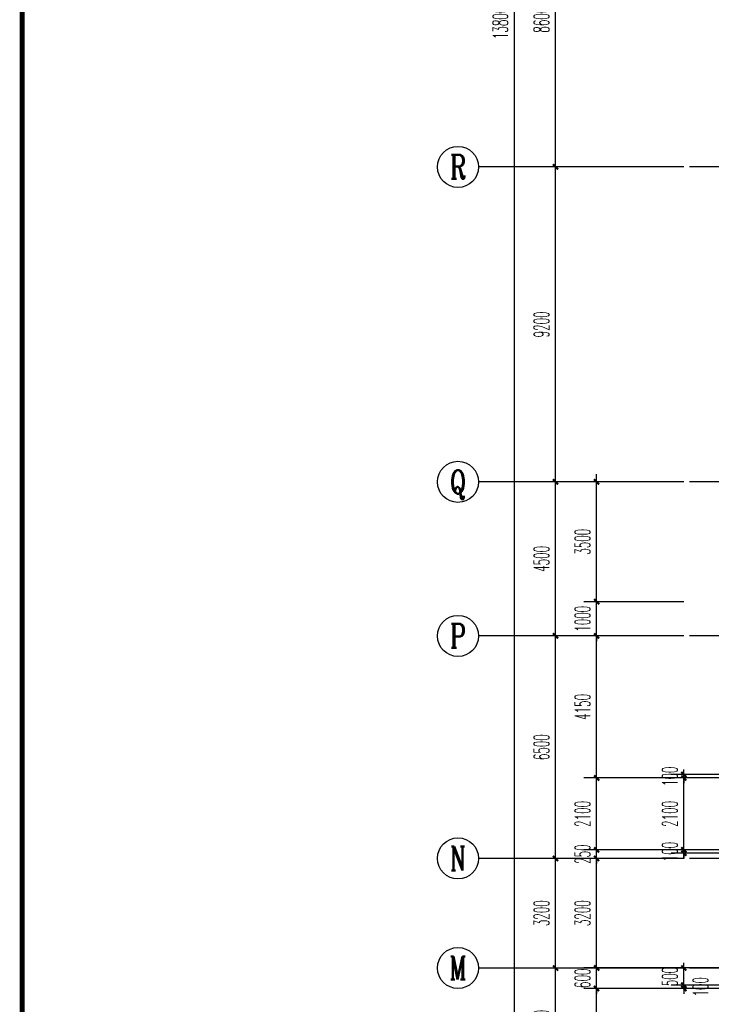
# Model space of a CAD drawing. Extents: x 1779708 to 7299578, y -1121471 to 88434.
# Tile 308 of 656: x 4553960 to 4574169, y -1020604 to -991843. Entities that reach past the tile are written whole.
import ezdxf
from ezdxf.enums import TextEntityAlignment as Align

# ---------------------------------------------------------------- set-up
doc = ezdxf.new("R2010")
doc.units = 0
doc.header["$LTSCALE"] = 1000
doc.header["$MEASUREMENT"] = 0
doc.linetypes.add('DOTE', pattern=[2.42, 2, -0.2, 0.02, -0.2])
doc.layers.get('0').update_dxf_attribs({"linetype": 'CONTINUOUS'})
doc.layers.get('Defpoints').update_dxf_attribs({"linetype": 'CONTINUOUS'})
for name, color, linetype in [('AXIS', 3, 'CONTINUOUS'), ('AXIS_TEXT', 7, 'CONTINUOUS'), ('DOTE', 1, 'DOTE'), ('PUB_DIM', 3, 'CONTINUOUS'), ('PUB_TITLE', 4, 'CONTINUOUS'), ('修改', 6, 'CONTINUOUS')]:
    doc.layers.add(name, color=color, linetype=linetype)
doc.styles.add('_TCH_AXIS', font='COMPLEX', dxfattribs={"bigfont": 'GBCBIG'})
doc.styles.add('_TCH_DIM_T3', font='SIMPLEX.shx', dxfattribs={"width": 0.494118, "bigfont": 'GBCBIG.shx'})
doc.styles.add('COMPLEX', font='COMPLEX')
doc.dimstyles.new('_TCH_ARCH&&150', dxfattribs={"dimtxt": 446.25, "dimasz": 150, "dimexe": 375, "dimexo": 450, "dimgap": 189.375, "dimtad": 1, "dimdec": 0, "dimzin": 0, "dimdsep": 46, "dimtxsty": '_TCH_DIM_T3', "dimblk": 'ARCHTICK', "dimcen": 0.09, "dimdle": 225, "dimclrt": 7, "dimazin": 2, "dimtfac": 1, "dimtdec": 0, "dimtix": 1, "dimtmove": 2, "dimatfit": 3, "dimfxl": 250, "dimtolj": 1, "dimtzin": 0, "dimarcsym": 0})

# ---------------------------------------------------------------- blocks, each defined once
blk = doc.blocks.new('A$C36B43F05')
at = {"layer": 'PUB_TITLE', "const_width": 150}
blk.add_lwpolyline([(1500, 1500), (124650, 1500), (124650, 174600), (1500, 174600)], close=True, dxfattribs=at)
blk = doc.blocks.new('_AXISO')
blk.add_circle((0, 0), 0.5)
at = {"layer": 'AXIS_TEXT', "style": 'COMPLEX', "width": 1.041667}
blk.add_attdef('A', text='', height=0.56, dxfattribs=at).set_placement((-0.25, -0.28), (0.25, -0.28), align=Align.FIT)
blk = doc.blocks.new('_ArchTick')
at = {"color": 0, "linetype": 'ByBlock', "const_width": 0.4}
blk.add_lwpolyline([(-0.5, -0.5), (0.5, 0.5)], dxfattribs=at)
blk = doc.blocks.new('*D6838')
at = {"layer": 'AXIS', "color": 0, "lineweight": -2, "transparency": 16777216}
for p, q in [((2250, 8975), (2250, 147425)), ((6750, 147200), (1875, 147200)), ((6750, 9200), (1875, 9200))]:
    blk.add_line(p, q, dxfattribs=at)
at = {"layer": 'Defpoints', "color": 0, "transparency": 16777216}
for p in [(2250, 147200), (7200, 147200), (7200, 9200)]:
    blk.add_point(p, dxfattribs=at)
at = {"layer": 'AXIS', "color": 0, "lineweight": -2, "transparency": 16777216, "xscale": 150, "yscale": 150, "zscale": 150}
for p, rotation in [((2250, 147200), 90), ((2250, 9200), 270)]:
    blk.add_blockref('_ArchTick', p, dxfattribs=dict(at, rotation=rotation))
at = {"layer": 'AXIS', "color": 7, "transparency": 16777216, "insert": (1838, 78200), "char_height": 446.2, "attachment_point": 5, "rotation": 90, "style": '_TCH_DIM_T3'}
blk.add_mtext('\\A1;138000', dxfattribs=at)
blk = doc.blocks.new('*D6846')
at = {"layer": 'AXIS', "color": 0, "lineweight": -2, "transparency": 16777216}
for p, q in [((3450, 47075), (3450, 50725)), ((6750, 50500), (3075, 50500)), ((6750, 47300), (3075, 47300))]:
    blk.add_line(p, q, dxfattribs=at)
at = {"layer": 'Defpoints', "color": 0, "transparency": 16777216}
for p in [(3450, 50500), (7200, 50500), (7200, 47300)]:
    blk.add_point(p, dxfattribs=at)
at = {"layer": 'AXIS', "color": 0, "lineweight": -2, "transparency": 16777216, "xscale": 150, "yscale": 150, "zscale": 150}
for p, rotation in [((3450, 50500), 90), ((3450, 47300), 270)]:
    blk.add_blockref('_ArchTick', p, dxfattribs=dict(at, rotation=rotation))
at = {"layer": 'AXIS', "color": 7, "transparency": 16777216, "insert": (3038, 48900), "char_height": 446.2, "attachment_point": 5, "rotation": 90, "style": '_TCH_DIM_T3'}
blk.add_mtext('\\A1;3200', dxfattribs=at)
blk = doc.blocks.new('*D6847')
at = {"layer": 'AXIS', "color": 0, "lineweight": -2, "transparency": 16777216}
for p, q in [((3450, 50275), (3450, 53925)), ((6750, 53700), (3075, 53700)), ((6750, 50500), (3075, 50500))]:
    blk.add_line(p, q, dxfattribs=at)
at = {"layer": 'Defpoints', "color": 0, "transparency": 16777216}
for p in [(3450, 53700), (7200, 53700), (7200, 50500)]:
    blk.add_point(p, dxfattribs=at)
at = {"layer": 'AXIS', "color": 0, "lineweight": -2, "transparency": 16777216, "xscale": 150, "yscale": 150, "zscale": 150}
for p, rotation in [((3450, 53700), 90), ((3450, 50500), 270)]:
    blk.add_blockref('_ArchTick', p, dxfattribs=dict(at, rotation=rotation))
at = {"layer": 'AXIS', "color": 7, "transparency": 16777216, "insert": (3038, 52100), "char_height": 446.2, "attachment_point": 5, "rotation": 90, "style": '_TCH_DIM_T3'}
blk.add_mtext('\\A1;3200', dxfattribs=at)
blk = doc.blocks.new('*D6848')
at = {"layer": 'AXIS', "color": 0, "lineweight": -2, "transparency": 16777216}
for p, q in [((3450, 53475), (3450, 60425)), ((6750, 60200), (3075, 60200)), ((6750, 53700), (3075, 53700))]:
    blk.add_line(p, q, dxfattribs=at)
at = {"layer": 'Defpoints', "color": 0, "transparency": 16777216}
for p in [(3450, 60200), (7200, 60200), (7200, 53700)]:
    blk.add_point(p, dxfattribs=at)
at = {"layer": 'AXIS', "color": 0, "lineweight": -2, "transparency": 16777216, "xscale": 150, "yscale": 150, "zscale": 150}
for p, rotation in [((3450, 60200), 90), ((3450, 53700), 270)]:
    blk.add_blockref('_ArchTick', p, dxfattribs=dict(at, rotation=rotation))
at = {"layer": 'AXIS', "color": 7, "transparency": 16777216, "insert": (3038, 56950), "char_height": 446.2, "attachment_point": 5, "rotation": 90, "style": '_TCH_DIM_T3'}
blk.add_mtext('\\A1;6500', dxfattribs=at)
blk = doc.blocks.new('*D6849')
at = {"layer": 'AXIS', "color": 0, "lineweight": -2, "transparency": 16777216}
for p, q in [((3450, 59975), (3450, 64925)), ((6750, 64700), (3075, 64700)), ((6750, 60200), (3075, 60200))]:
    blk.add_line(p, q, dxfattribs=at)
at = {"layer": 'Defpoints', "color": 0, "transparency": 16777216}
for p in [(3450, 64700), (7200, 64700), (7200, 60200)]:
    blk.add_point(p, dxfattribs=at)
at = {"layer": 'AXIS', "color": 0, "lineweight": -2, "transparency": 16777216, "xscale": 150, "yscale": 150, "zscale": 150}
for p, rotation in [((3450, 64700), 90), ((3450, 60200), 270)]:
    blk.add_blockref('_ArchTick', p, dxfattribs=dict(at, rotation=rotation))
at = {"layer": 'AXIS', "color": 7, "transparency": 16777216, "insert": (3038, 62450), "char_height": 446.2, "attachment_point": 5, "rotation": 90, "style": '_TCH_DIM_T3'}
blk.add_mtext('\\A1;4500', dxfattribs=at)
blk = doc.blocks.new('*D6850')
at = {"layer": 'AXIS', "color": 0, "lineweight": -2, "transparency": 16777216}
for p, q in [((3450, 64475), (3450, 74125)), ((6750, 73900), (3075, 73900)), ((6750, 64700), (3075, 64700))]:
    blk.add_line(p, q, dxfattribs=at)
at = {"layer": 'Defpoints', "color": 0, "transparency": 16777216}
for p in [(3450, 73900), (7200, 73900), (7200, 64700)]:
    blk.add_point(p, dxfattribs=at)
at = {"layer": 'AXIS', "color": 0, "lineweight": -2, "transparency": 16777216, "xscale": 150, "yscale": 150, "zscale": 150}
for p, rotation in [((3450, 73900), 90), ((3450, 64700), 270)]:
    blk.add_blockref('_ArchTick', p, dxfattribs=dict(at, rotation=rotation))
at = {"layer": 'AXIS', "color": 7, "transparency": 16777216, "insert": (3038, 69300), "char_height": 446.2, "attachment_point": 5, "rotation": 90, "style": '_TCH_DIM_T3'}
blk.add_mtext('\\A1;9200', dxfattribs=at)
blk = doc.blocks.new('*D6851')
at = {"layer": 'AXIS', "color": 0, "lineweight": -2, "transparency": 16777216}
for p, q in [((3450, 73675), (3450, 82725)), ((6750, 82500), (3075, 82500)), ((6750, 73900), (3075, 73900))]:
    blk.add_line(p, q, dxfattribs=at)
at = {"layer": 'Defpoints', "color": 0, "transparency": 16777216}
for p in [(3450, 82500), (7200, 82500), (7200, 73900)]:
    blk.add_point(p, dxfattribs=at)
at = {"layer": 'AXIS', "color": 0, "lineweight": -2, "transparency": 16777216, "xscale": 150, "yscale": 150, "zscale": 150}
for p, rotation in [((3450, 82500), 90), ((3450, 73900), 270)]:
    blk.add_blockref('_ArchTick', p, dxfattribs=dict(at, rotation=rotation))
at = {"layer": 'AXIS', "color": 7, "transparency": 16777216, "insert": (3038, 78200), "char_height": 446.2, "attachment_point": 5, "rotation": 90, "style": '_TCH_DIM_T3'}
blk.add_mtext('\\A1;8600', dxfattribs=at)
blk = doc.blocks.new('*D6150')
at = {"layer": 'Defpoints', "color": 0, "transparency": 16777216}
for p in [(4570817, -1020143), (4573817, -1020143), (4573817, -1022643)]:
    blk.add_point(p, dxfattribs=at)
at = {"layer": 'PUB_DIM', "color": 0, "lineweight": -2, "transparency": 16777216}
for p, q in [((4570817, -1022868), (4570817, -1019918)), ((4573367, -1020143), (4570442, -1020143)), ((4573367, -1022643), (4570442, -1022643))]:
    blk.add_line(p, q, dxfattribs=at)
at = {"layer": 'PUB_DIM', "color": 0, "lineweight": -2, "transparency": 16777216, "xscale": 150, "yscale": 150, "zscale": 150}
for p, rotation in [((4570817, -1020143), 90), ((4570817, -1022643), 270)]:
    blk.add_blockref('_ArchTick', p, dxfattribs=dict(at, rotation=rotation))
at = {"layer": 'PUB_DIM', "color": 7, "transparency": 16777216, "insert": (4570405, -1021393), "char_height": 446.2, "attachment_point": 5, "rotation": 90, "style": '_TCH_DIM_T3'}
blk.add_mtext('\\A1;2500', dxfattribs=at)
blk = doc.blocks.new('*D6151')
at = {"layer": 'Defpoints', "color": 0, "transparency": 16777216}
for p in [(4570817, -1019543), (4573817, -1019543), (4573817, -1020143)]:
    blk.add_point(p, dxfattribs=at)
at = {"layer": 'PUB_DIM', "color": 0, "lineweight": -2, "transparency": 16777216}
for p, q in [((4573367, -1019543), (4570442, -1019543)), ((4570817, -1019543), (4570817, -1019393)), ((4570817, -1020143), (4570817, -1019543)), ((4573367, -1020143), (4570442, -1020143)), ((4570817, -1020143), (4570817, -1020293))]:
    blk.add_line(p, q, dxfattribs=at)
at = {"layer": 'PUB_DIM', "color": 0, "lineweight": -2, "transparency": 16777216, "xscale": 150, "yscale": 150, "zscale": 150}
for p, rotation in [((4570817, -1019543), 270), ((4570817, -1020143), 90)]:
    blk.add_blockref('_ArchTick', p, dxfattribs=dict(at, rotation=rotation))
at = {"layer": 'PUB_DIM', "color": 7, "transparency": 16777216, "insert": (4570405, -1019843), "char_height": 446.2, "attachment_point": 5, "rotation": 90, "style": '_TCH_DIM_T3'}
blk.add_mtext('\\A1;600', dxfattribs=at)
blk = doc.blocks.new('*D6152')
at = {"layer": 'Defpoints', "color": 0, "transparency": 16777216}
for p in [(4570817, -1016343), (4573817, -1016343), (4573817, -1019543)]:
    blk.add_point(p, dxfattribs=at)
at = {"layer": 'PUB_DIM', "color": 0, "lineweight": -2, "transparency": 16777216}
for p, q in [((4573367, -1016343), (4570442, -1016343)), ((4570817, -1019768), (4570817, -1016118)), ((4573367, -1019543), (4570442, -1019543))]:
    blk.add_line(p, q, dxfattribs=at)
at = {"layer": 'PUB_DIM', "color": 0, "lineweight": -2, "transparency": 16777216, "xscale": 150, "yscale": 150, "zscale": 150}
for p, rotation in [((4570817, -1016343), 90), ((4570817, -1019543), 270)]:
    blk.add_blockref('_ArchTick', p, dxfattribs=dict(at, rotation=rotation))
at = {"layer": 'PUB_DIM', "color": 7, "transparency": 16777216, "insert": (4570405, -1017943), "char_height": 446.2, "attachment_point": 5, "rotation": 90, "style": '_TCH_DIM_T3'}
blk.add_mtext('\\A1;3200', dxfattribs=at)
blk = doc.blocks.new('*D6153')
at = {"layer": 'Defpoints', "color": 0, "transparency": 16777216}
for p in [(4570817, -1016093), (4573817, -1016093), (4573817, -1016343)]:
    blk.add_point(p, dxfattribs=at)
at = {"layer": 'PUB_DIM', "color": 0, "lineweight": -2, "transparency": 16777216}
for p, q in [((4573367, -1016093), (4570442, -1016093)), ((4570817, -1016093), (4570817, -1015943)), ((4570817, -1016343), (4570817, -1016093)), ((4573367, -1016343), (4570442, -1016343)), ((4570817, -1016343), (4570817, -1016493))]:
    blk.add_line(p, q, dxfattribs=at)
at = {"layer": 'PUB_DIM', "color": 0, "lineweight": -2, "transparency": 16777216, "xscale": 150, "yscale": 150, "zscale": 150}
for p, rotation in [((4570817, -1016093), 270), ((4570817, -1016343), 90)]:
    blk.add_blockref('_ArchTick', p, dxfattribs=dict(at, rotation=rotation))
at = {"layer": 'PUB_DIM', "color": 7, "transparency": 16777216, "insert": (4570405, -1016218), "char_height": 446.2, "attachment_point": 5, "rotation": 90, "style": '_TCH_DIM_T3'}
blk.add_mtext('\\A1;250', dxfattribs=at)
blk = doc.blocks.new('*D6154')
at = {"layer": 'Defpoints', "color": 0, "transparency": 16777216}
for p in [(4570817, -1013993), (4573817, -1013993), (4573817, -1016093)]:
    blk.add_point(p, dxfattribs=at)
at = {"layer": 'PUB_DIM', "color": 0, "lineweight": -2, "transparency": 16777216}
for p, q in [((4570817, -1016318), (4570817, -1013768)), ((4573367, -1013993), (4570442, -1013993)), ((4573367, -1016093), (4570442, -1016093))]:
    blk.add_line(p, q, dxfattribs=at)
at = {"layer": 'PUB_DIM', "color": 0, "lineweight": -2, "transparency": 16777216, "xscale": 150, "yscale": 150, "zscale": 150}
for p, rotation in [((4570817, -1013993), 90), ((4570817, -1016093), 270)]:
    blk.add_blockref('_ArchTick', p, dxfattribs=dict(at, rotation=rotation))
at = {"layer": 'PUB_DIM', "color": 7, "transparency": 16777216, "insert": (4570405, -1015043), "char_height": 446.2, "attachment_point": 5, "rotation": 90, "style": '_TCH_DIM_T3'}
blk.add_mtext('\\A1;2100', dxfattribs=at)
blk = doc.blocks.new('*D6155')
at = {"layer": 'Defpoints', "color": 0, "transparency": 16777216}
for p in [(4570817, -1009843), (4573817, -1009843), (4573817, -1013993)]:
    blk.add_point(p, dxfattribs=at)
at = {"layer": 'PUB_DIM', "color": 0, "lineweight": -2, "transparency": 16777216}
for p, q in [((4570817, -1014218), (4570817, -1009618)), ((4573367, -1009843), (4570442, -1009843)), ((4573367, -1013993), (4570442, -1013993))]:
    blk.add_line(p, q, dxfattribs=at)
at = {"layer": 'PUB_DIM', "color": 0, "lineweight": -2, "transparency": 16777216, "xscale": 150, "yscale": 150, "zscale": 150}
for p, rotation in [((4570817, -1009843), 90), ((4570817, -1013993), 270)]:
    blk.add_blockref('_ArchTick', p, dxfattribs=dict(at, rotation=rotation))
at = {"layer": 'PUB_DIM', "color": 7, "transparency": 16777216, "insert": (4570405, -1011918), "char_height": 446.2, "attachment_point": 5, "rotation": 90, "style": '_TCH_DIM_T3'}
blk.add_mtext('\\A1;4150', dxfattribs=at)
blk = doc.blocks.new('*D6156')
at = {"layer": 'Defpoints', "color": 0, "transparency": 16777216}
for p in [(4570817, -1008843), (4573817, -1008843), (4573817, -1009843)]:
    blk.add_point(p, dxfattribs=at)
at = {"layer": 'PUB_DIM', "color": 0, "lineweight": -2, "transparency": 16777216}
for p, q in [((4573367, -1008843), (4570442, -1008843)), ((4570817, -1008843), (4570817, -1008693)), ((4570817, -1009843), (4570817, -1008843)), ((4573367, -1009843), (4570442, -1009843)), ((4570817, -1009843), (4570817, -1009993))]:
    blk.add_line(p, q, dxfattribs=at)
at = {"layer": 'PUB_DIM', "color": 0, "lineweight": -2, "transparency": 16777216, "xscale": 150, "yscale": 150, "zscale": 150}
for p, rotation in [((4570817, -1008843), 270), ((4570817, -1009843), 90)]:
    blk.add_blockref('_ArchTick', p, dxfattribs=dict(at, rotation=rotation))
at = {"layer": 'PUB_DIM', "color": 7, "transparency": 16777216, "insert": (4570405, -1009343), "char_height": 446.2, "attachment_point": 5, "rotation": 90, "style": '_TCH_DIM_T3'}
blk.add_mtext('\\A1;1000', dxfattribs=at)
blk = doc.blocks.new('*D6157')
at = {"layer": 'Defpoints', "color": 0, "transparency": 16777216}
for p in [(4570817, -1005343), (4573817, -1005343), (4573817, -1008843)]:
    blk.add_point(p, dxfattribs=at)
at = {"layer": 'PUB_DIM', "color": 0, "lineweight": -2, "transparency": 16777216}
for p, q in [((4570817, -1009068), (4570817, -1005118)), ((4573367, -1005343), (4570442, -1005343)), ((4573367, -1008843), (4570442, -1008843))]:
    blk.add_line(p, q, dxfattribs=at)
at = {"layer": 'PUB_DIM', "color": 0, "lineweight": -2, "transparency": 16777216, "xscale": 150, "yscale": 150, "zscale": 150}
for p, rotation in [((4570817, -1005343), 90), ((4570817, -1008843), 270)]:
    blk.add_blockref('_ArchTick', p, dxfattribs=dict(at, rotation=rotation))
at = {"layer": 'PUB_DIM', "color": 7, "transparency": 16777216, "insert": (4570405, -1007093), "char_height": 446.2, "attachment_point": 5, "rotation": 90, "style": '_TCH_DIM_T3'}
blk.add_mtext('\\A1;3500', dxfattribs=at)
blk = doc.blocks.new('*D6402')
at = {"layer": 'Defpoints', "color": 0, "transparency": 16777216}
for p in [(4573367, -1016093), (4575567, -1016093), (4575567, -1016193)]:
    blk.add_point(p, dxfattribs=at)
at = {"layer": 'PUB_DIM', "color": 0, "lineweight": -2, "transparency": 16777216}
for p, q in [((4575117, -1016093), (4572992, -1016093)), ((4573367, -1016093), (4573367, -1015943)), ((4573367, -1016193), (4573367, -1016093)), ((4575117, -1016193), (4572992, -1016193)), ((4573367, -1016193), (4573367, -1016343))]:
    blk.add_line(p, q, dxfattribs=at)
at = {"layer": 'PUB_DIM', "color": 0, "lineweight": -2, "transparency": 16777216, "xscale": 150, "yscale": 150, "zscale": 150}
for p, rotation in [((4573367, -1016093), 270), ((4573367, -1016193), 90)]:
    blk.add_blockref('_ArchTick', p, dxfattribs=dict(at, rotation=rotation))
at = {"layer": 'PUB_DIM', "color": 7, "transparency": 16777216, "insert": (4572955, -1016143), "char_height": 446.2, "attachment_point": 5, "rotation": 90, "style": '_TCH_DIM_T3'}
blk.add_mtext('\\A1;100', dxfattribs=at)
blk = doc.blocks.new('*D6403')
at = {"layer": 'Defpoints', "color": 0, "transparency": 16777216}
for p in [(4573367, -1013993), (4575567, -1013993), (4575567, -1016093)]:
    blk.add_point(p, dxfattribs=at)
at = {"layer": 'PUB_DIM', "color": 0, "lineweight": -2, "transparency": 16777216}
for p, q in [((4573367, -1016318), (4573367, -1013768)), ((4575117, -1013993), (4572992, -1013993)), ((4575117, -1016093), (4572992, -1016093))]:
    blk.add_line(p, q, dxfattribs=at)
at = {"layer": 'PUB_DIM', "color": 0, "lineweight": -2, "transparency": 16777216, "xscale": 150, "yscale": 150, "zscale": 150}
for p, rotation in [((4573367, -1013993), 90), ((4573367, -1016093), 270)]:
    blk.add_blockref('_ArchTick', p, dxfattribs=dict(at, rotation=rotation))
at = {"layer": 'PUB_DIM', "color": 7, "transparency": 16777216, "insert": (4572955, -1015043), "char_height": 446.2, "attachment_point": 5, "rotation": 90, "style": '_TCH_DIM_T3'}
blk.add_mtext('\\A1;2100', dxfattribs=at)
blk = doc.blocks.new('*D6404')
at = {"layer": 'Defpoints', "color": 0, "transparency": 16777216}
for p in [(4573367, -1013893), (4575567, -1013893), (4575567, -1013993)]:
    blk.add_point(p, dxfattribs=at)
at = {"layer": 'PUB_DIM', "color": 0, "lineweight": -2, "transparency": 16777216}
for p, q in [((4573367, -1013893), (4573367, -1013743)), ((4575117, -1013893), (4572992, -1013893)), ((4575117, -1013993), (4572992, -1013993)), ((4573367, -1013993), (4573367, -1013893)), ((4573367, -1013993), (4573367, -1014143))]:
    blk.add_line(p, q, dxfattribs=at)
at = {"layer": 'PUB_DIM', "color": 0, "lineweight": -2, "transparency": 16777216, "xscale": 150, "yscale": 150, "zscale": 150}
for p, rotation in [((4573367, -1013893), 270), ((4573367, -1013993), 90)]:
    blk.add_blockref('_ArchTick', p, dxfattribs=dict(at, rotation=rotation))
at = {"layer": 'PUB_DIM', "color": 7, "transparency": 16777216, "insert": (4572955, -1013943), "char_height": 446.2, "attachment_point": 5, "rotation": 90, "style": '_TCH_DIM_T3'}
blk.add_mtext('\\A1;100', dxfattribs=at)
blk = doc.blocks.new('*D6409')
at = {"layer": 'Defpoints', "color": 0, "transparency": 16777216}
for p in [(4573367, -1020043), (4575567, -1020043), (4575567, -1020143)]:
    blk.add_point(p, dxfattribs=at)
at = {"layer": 'PUB_DIM', "color": 0, "lineweight": -2, "transparency": 16777216}
for p, q in [((4575117, -1020043), (4572992, -1020043)), ((4573367, -1020043), (4573367, -1019893)), ((4573367, -1020143), (4573367, -1020043)), ((4575117, -1020143), (4572992, -1020143)), ((4573367, -1020143), (4573367, -1020293))]:
    blk.add_line(p, q, dxfattribs=at)
at = {"layer": 'PUB_DIM', "color": 0, "lineweight": -2, "transparency": 16777216, "xscale": 150, "yscale": 150, "zscale": 150}
for p, rotation in [((4573367, -1020043), 270), ((4573367, -1020143), 90)]:
    blk.add_blockref('_ArchTick', p, dxfattribs=dict(at, rotation=rotation))
at = {"layer": 'PUB_DIM', "color": 7, "transparency": 16777216, "insert": (4573855, -1020093), "char_height": 446.2, "attachment_point": 5, "rotation": 90, "style": '_TCH_DIM_T3'}
blk.add_mtext('\\A1;100', dxfattribs=at)
blk = doc.blocks.new('*D6410')
at = {"layer": 'Defpoints', "color": 0, "transparency": 16777216}
for p in [(4573367, -1019543), (4575567, -1019543), (4575567, -1020043)]:
    blk.add_point(p, dxfattribs=at)
at = {"layer": 'PUB_DIM', "color": 0, "lineweight": -2, "transparency": 16777216}
for p, q in [((4575117, -1019543), (4572992, -1019543)), ((4573367, -1019543), (4573367, -1019393)), ((4573367, -1020043), (4573367, -1019543)), ((4575117, -1020043), (4572992, -1020043)), ((4573367, -1020043), (4573367, -1020193))]:
    blk.add_line(p, q, dxfattribs=at)
at = {"layer": 'PUB_DIM', "color": 0, "lineweight": -2, "transparency": 16777216, "xscale": 150, "yscale": 150, "zscale": 150}
for p, rotation in [((4573367, -1019543), 270), ((4573367, -1020043), 90)]:
    blk.add_blockref('_ArchTick', p, dxfattribs=dict(at, rotation=rotation))
at = {"layer": 'PUB_DIM', "color": 7, "transparency": 16777216, "insert": (4572955, -1019793), "char_height": 446.2, "attachment_point": 5, "rotation": 90, "style": '_TCH_DIM_T3'}
blk.add_mtext('\\A1;500', dxfattribs=at)
blk = doc.blocks.new('A$C159220C3')
at = {"layer": 'AXIS'}
for p, q in [((7200, 73900), (1200, 73900)), ((7200, 64700), (1200, 64700)), ((7200, 60200), (1200, 60200)), ((7200, 53700), (1200, 53700)), ((7200, 50500), (1200, 50500))]:
    blk.add_line(p, q, dxfattribs=at)
at = {"layer": 'DOTE'}
for p, q in [((86800, 73900), (7200, 73900)), ((86800, 64700), (7200, 64700)), ((86800, 60200), (7200, 60200)), ((86800, 53700), (7200, 53700)), ((86800, 50500), (7200, 50500))]:
    blk.add_line(p, q, dxfattribs=at)
at = {"layer": 'AXIS'}
ref = blk.add_blockref('_AXISO', (600, 73900), dxfattribs=dict(at, xscale=1200, yscale=1200, zscale=1200))
ref.add_attrib('A', 'R', dxfattribs={"layer": 'AXIS_TEXT', "height": 698.9, "style": '_TCH_AXIS', "width": 0.777778}).set_placement((367, 73550.5), (833, 73550.5), align=Align.FIT)
ref = blk.add_blockref('_AXISO', (600, 64700), dxfattribs=dict(at, xscale=1200, yscale=1200, zscale=1200))
ref.add_attrib('A', 'Q', dxfattribs={"layer": 'AXIS_TEXT', "height": 689.6, "style": '_TCH_AXIS', "width": 0.913043}).set_placement((360.2, 64355.2), (839.8, 64355.2), align=Align.FIT)
ref = blk.add_blockref('_AXISO', (600, 60200), dxfattribs=dict(at, xscale=1200, yscale=1200, zscale=1200))
ref.add_attrib('A', 'P', dxfattribs={"layer": 'AXIS_TEXT', "height": 698.9, "style": '_TCH_AXIS', "width": 0.823529}).set_placement((367, 59850.5), (833, 59850.5), align=Align.FIT)
ref = blk.add_blockref('_AXISO', (600, 53700), dxfattribs=dict(at, xscale=1200, yscale=1200, zscale=1200))
ref.add_attrib('A', 'N', dxfattribs={"layer": 'AXIS_TEXT', "height": 698.9, "style": '_TCH_AXIS', "width": 0.736842}).set_placement((367, 53350.5), (833, 53350.5), align=Align.FIT)
ref = blk.add_blockref('_AXISO', (600, 50500), dxfattribs=dict(at, xscale=1200, yscale=1200, zscale=1200))
ref.add_attrib('A', 'M', dxfattribs={"layer": 'AXIS_TEXT', "height": 668.2, "style": '_TCH_AXIS', "width": 0.761905}).set_placement((345.5, 50165.9), (854.5, 50165.9), align=Align.FIT)
for p1, p2, distance, picture, middle in [((7200, 9200), (7200, 147200), 4950, '*D6838', (1837.5, 78200)), ((7200, 73900), (7200, 82500), 3750, '*D6851', (3037.5, 78200)), ((7200, 64700), (7200, 73900), 3750, '*D6850', (3037.5, 69300)), ((7200, 60200), (7200, 64700), 3750, '*D6849', (3037.5, 62450)), ((7200, 53700), (7200, 60200), 3750, '*D6848', (3037.5, 56950)), ((7200, 50500), (7200, 53700), 3750, '*D6847', (3037.5, 52100)), ((7200, 47300), (7200, 50500), 3750, '*D6846', (3037.5, 48900))]:
    dim = blk.add_aligned_dim(p1=p1, p2=p2, distance=distance, dimstyle='_TCH_ARCH&&150', dxfattribs=at)
    dim.commit()
    dim.dimension.update_dxf_attribs({"geometry": picture, "text_midpoint": middle})

msp = doc.modelspace()

# ---------------------------------------------------------------- block references
at = {"layer": '修改'}
for name, p in [('A$C36B43F05', (4552534.8, -1084792.1)), ('A$C159220C3', (4566167.1, -1070043.3))]:
    msp.add_blockref(name, p, dxfattribs=at)

# ---------------------------------------------------------------- dimensions: what is measured, and where the dimension line sits
at = {"layer": 'PUB_DIM'}
for p1, p2, distance, picture, middle in [((4573817.1, -1008843.3), (4573817.1, -1005343.3), 3000, '*D6157', (4570404.6, -1007093.3)), ((4573817.1, -1009843.3), (4573817.1, -1008843.3), 3000, '*D6156', (4570404.6, -1009343.3)), ((4573817.1, -1013993.3), (4573817.1, -1009843.3), 3000, '*D6155', (4570404.6, -1011918.3)), ((4575567.1, -1013993.3), (4575567.1, -1013893.3), 2200, '*D6404', (4572954.6, -1013943.3)), ((4573817.1, -1016093.3), (4573817.1, -1013993.3), 3000, '*D6154', (4570404.6, -1015043.3)), ((4575567.1, -1016093.3), (4575567.1, -1013993.3), 2200, '*D6403', (4572954.6, -1015043.3)), ((4573817.1, -1016343.3), (4573817.1, -1016093.3), 3000, '*D6153', (4570404.6, -1016218.3)), ((4575567.1, -1016193.3), (4575567.1, -1016093.3), 2200, '*D6402', (4572954.6, -1016143.3)), ((4573817.1, -1019543.3), (4573817.1, -1016343.3), 3000, '*D6152', (4570404.6, -1017943.3)), ((4573817.1, -1020143.3), (4573817.1, -1019543.3), 3000, '*D6151', (4570404.6, -1019843.3)), ((4575567.1, -1020043.3), (4575567.1, -1019543.3), 2200, '*D6410', (4572954.6, -1019793.3)), ((4573817.1, -1022643.3), (4573817.1, -1020143.3), 3000, '*D6150', (4570404.6, -1021393.3))]:
    dim = msp.add_aligned_dim(p1=p1, p2=p2, distance=distance, dimstyle='_TCH_ARCH&&150', dxfattribs=at)
    dim.commit()
    dim.dimension.update_dxf_attribs({"geometry": picture, "text_midpoint": middle})
dim = msp.add_linear_dim(base=(4573367.1, -1020043.3), p1=(4575567.1, -1020143.3), p2=(4575567.1, -1020043.3), angle=90, dimstyle='_TCH_ARCH&&150', dxfattribs=at)
dim.commit()
dim.dimension.update_dxf_attribs({"geometry": '*D6409', "text_midpoint": (4573854.6, -1020093.3), "dimtype": 161})

doc.saveas('drawing.dxf')
